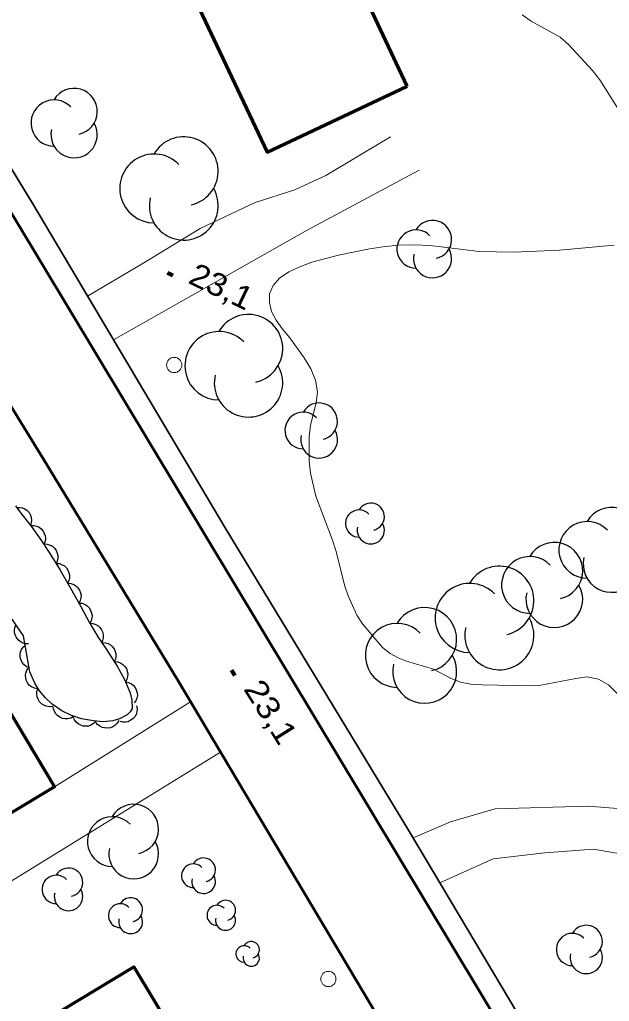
# Model space of a CAD drawing. Extents: x 355726 to 357533, y 5103782 to 5105258.
# Drawn here: x 356847.2 to 356885.8, y 5104342.7 to 5104407 of the extents above; entities that cross this region are included whole.
import ezdxf

# ---------------------------------------------------------------- set-up
doc = ezdxf.new("R2010")
doc.units = 0
doc.header["$LTSCALE"] = 0.6
doc.linetypes.add('DOT_DASHED', pattern=[7.7, 5, -1.2, 0.3, -1.2])
doc.linetypes.add('LONG_DASHED', pattern=[7.5, 6, -1.5])
for name, color, linetype, lineweight in [('19', 7, 'Continuous', 13), ('2', 7, 'LONG_DASHED', 13), ('21', 7, 'LONG_DASHED', 35), ('22', 7, 'Continuous', 13), ('3', 7, 'Continuous', 140), ('31', 7, 'Continuous', 35), ('36', 7, 'Continuous', 13), ('44', 7, 'Continuous', 25)]:
    doc.layers.add(name, color=color, linetype=linetype, lineweight=lineweight)

msp = doc.modelspace()

# ---------------------------------------------------------------- linework, layer by layer
at = {"layer": '19'}
msp.add_line((356858.39, 5104362.28), (356849.49, 5104356.72), dxfattribs=at)
for points in [[(356871.49, 5104399.32), (356867.26, 5104396.79), (356865.24, 5104395.84), (356862.63, 5104395.01), (356859.03, 5104393.3), (356855.44, 5104391.12), (356851.64, 5104388.88)], [(356853.35, 5104386), (356866.04, 5104393.19), (356873.38, 5104397.12)], [(356842.73, 5104352.67), (356844.75, 5104349.38), (356860.36, 5104358.98)], [(356872.99, 5104353.36), (356875.43, 5104354.43), (356878.37, 5104355.28), (356884.45, 5104355.44), (356889.42, 5104355.05), (356894.52, 5104354.79), (356898.74, 5104355.07), (356905.58, 5104358.94), (356907.52, 5104355.88), (356903.69, 5104353.54), (356900.29, 5104351.88), (356896.87, 5104351.24), (356893.02, 5104351.28), (356888.06, 5104352.05), (356884.81, 5104352.63), (356881.62, 5104352.38), (356878.23, 5104351.99), (356874.74, 5104350.42)]]:
    msp.add_lwpolyline(points, dxfattribs=at)
at = {"layer": '2', "linetype": 'Continuous'}
for points in [[(356880.13, 5104407.32), (356880.71, 5104406.9), (356882.62, 5104405.84), (356883.16, 5104405.37), (356884.74, 5104403.67), (356885.21, 5104403.05), (356886.45, 5104401.11)], [(356886.16, 5104392.22), (356882.58, 5104391.88), (356879.59, 5104391.76), (356877.32, 5104391.8), (356874.09, 5104392.19), (356873.04, 5104392.24), (356872, 5104392.22), (356871, 5104392.11), (356870.01, 5104391.96), (356868.09, 5104391.55), (356866.34, 5104391.09), (356865.55, 5104390.8), (356864.84, 5104390.47), (356864.22, 5104390.05), (356863.81, 5104389.57), (356863.58, 5104389.03), (356863.56, 5104388.46), (356863.7, 5104387.87), (356864.01, 5104387.29), (356864.42, 5104386.71), (356864.9, 5104386.13), (356865.85, 5104384.83), (356866.28, 5104384.11), (356866.59, 5104383.37), (356866.71, 5104382.61), (356866.63, 5104381.87), (356866.25, 5104380.42), (356866.16, 5104379.66), (356866.17, 5104378.05), (356866.25, 5104377.26), (356866.6, 5104375.76), (356867.7, 5104372.88), (356867.94, 5104372.13), (356868.49, 5104369.93), (356868.72, 5104369.23), (356869.3, 5104367.97), (356869.66, 5104367.4)], [(356869.66, 5104367.4), (356870.97, 5104365.84), (356871.48, 5104365.45), (356872, 5104365.17), (356872.56, 5104364.95), (356874.31, 5104364.42), (356875.47, 5104363.82), (356876.08, 5104363.57), (356876.77, 5104363.45), (356877.5, 5104363.4), (356880.58, 5104363.34), (356881.36, 5104363.38), (356883.64, 5104363.82), (356884.39, 5104363.92), (356885.13, 5104363.76), (356885.79, 5104363.4), (356886.36, 5104362.84)]]:
    msp.add_lwpolyline(points, dxfattribs=at)
at = {"layer": '21', "linetype": 'Continuous', "lineweight": 53}
for points in [[(356980.28, 5104172.46), (356960.82, 5104204.67), (356938.73, 5104241.3), (356928.01, 5104258.93), (356882.74, 5104334.34), (356830.71, 5104420.8), (356815.67, 5104444.05), (356810.22, 5104452.59), (356805.78, 5104459.34), (356801.61, 5104465.59), (356797.55, 5104471.22), (356793.83, 5104476.18), (356790.19, 5104480.63), (356786.17, 5104485.25), (356782.33, 5104489.23), (356778.54, 5104492.88), (356773.51, 5104497.21), (356768.46, 5104501.08), (356762.89, 5104504.82), (356757.42, 5104508.17), (356751.33, 5104511.47), (356744.92, 5104514.5), (356738.32, 5104517.34), (356732.44, 5104519.68)], [(356892.14, 5104306.34), (356879.69, 5104326.53), (356869.73, 5104343.24), (356857.58, 5104363.65), (356848.76, 5104378.19), (356840.18, 5104392.12), (356837.11, 5104397.63), (356836.13, 5104399.08), (356835.04, 5104400.08), (356833.89, 5104400.7), (356832.93, 5104401.01), (356831.67, 5104400.92), (356830.53, 5104400.69), (356829.39, 5104400.12), (356828.67, 5104399.58), (356810.89, 5104388.92)]]:
    msp.add_lwpolyline(points, dxfattribs=at)
at = {"layer": '22', "lineweight": 35}
msp.add_lwpolyline([(356837.8, 5104411.74), (356848.06, 5104394.92), (356860.66, 5104373.68), (356872.75, 5104353.76), (356884.14, 5104334.61), (356888.35, 5104327.53), (356895.97, 5104314.73), (356907.64, 5104295.49), (356919.15, 5104276.13), (356930.45, 5104257.4), (356942.26, 5104238.13), (356954.4, 5104217.86), (356959.29, 5104209.66), (356963.6, 5104202.44), (356966.95, 5104196.86), (356981.04, 5104173.45)], dxfattribs=at)
at = {"layer": '3'}
for p, q in [((356856.88, 5104390.4), (356857.24, 5104390.23)), ((356861.08, 5104364.36), (356861.29, 5104364.02))]:
    msp.add_line(p, q, dxfattribs=at)
at = {"layer": '31', "lineweight": 70}
for points in [[(356872.6, 5104402.63), (356867, 5104414.53), (356857.81, 5104410.2), (356863.41, 5104398.3), (356872.6, 5104402.63)], [(356841.88, 5104366.61), (356844.61, 5104362.3), (356845.72, 5104362.99), (356849.49, 5104356.72), (356840.85, 5104351.54), (356834.52, 5104362.18), (356841.88, 5104366.61)]]:
    msp.add_lwpolyline(points, close=True, dxfattribs=at)
msp.add_lwpolyline([(356852.36, 5104332.82), (356847.63, 5104340.66), (356854.67, 5104344.92), (356860.61, 5104335.09), (356853.57, 5104330.83)], dxfattribs=at)
at = {"layer": '36'}
for centre in [(356857.329, 5104384.36), (356867.429, 5104344.12)]:
    msp.add_circle(centre, 0.5, dxfattribs=at)
at = {"layer": '44', "linetype": 'DOT_DASHED'}
msp.add_lwpolyline([(356846.92, 5104375.13), (356847.27, 5104374.65), (356847.95, 5104373.79), (356848.59, 5104372.91), (356849.18, 5104372.01), (356849.85, 5104370.91), (356850.53, 5104369.73), (356851.21, 5104368.54), (356851.75, 5104367.51), (356852.32, 5104366.54), (356852.84, 5104365.78), (356853.58, 5104364.63), (356854.07, 5104363.74), (356854.43, 5104362.88), (356854.55, 5104362.4), (356854.57, 5104361.84), (356854.45, 5104361.63), (356854.25, 5104361.44), (356853.74, 5104361.16), (356853.3, 5104361.03), (356852.67, 5104360.98), (356852.03, 5104361.04), (356851.24, 5104361.18), (356850.6, 5104361.38), (356849.97, 5104361.7), (356849.32, 5104362.13), (356848.88, 5104362.54), (356848.5, 5104363), (356848.2, 5104363.51), (356847.87, 5104364.24), (356847.44, 5104366.61), (356847.3, 5104366.83), (356846.7, 5104367.7)], dxfattribs=at)
at = {"layer": '44'}
for points in [[(356846.98, 5104375.02), (356847.19, 5104375.03), (356847.39, 5104374.99), (356847.54, 5104374.93), (356847.68, 5104374.83), (356847.81, 5104374.69), (356847.9, 5104374.52), (356847.96, 5104374.37), (356847.98, 5104374.2), (356847.96, 5104374.01), (356847.91, 5104373.84)], [(356847.91, 5104373.84), (356848.12, 5104373.85), (356848.32, 5104373.8), (356848.47, 5104373.73), (356848.61, 5104373.62), (356848.73, 5104373.48), (356848.81, 5104373.31), (356848.87, 5104373.16), (356848.88, 5104372.98), (356848.86, 5104372.8), (356848.79, 5104372.63)], [(356848.8, 5104372.63), (356849.01, 5104372.62), (356849.2, 5104372.55), (356849.35, 5104372.48), (356849.47, 5104372.36), (356849.58, 5104372.21), (356849.66, 5104372.03), (356849.7, 5104371.87), (356849.69, 5104371.7), (356849.66, 5104371.51), (356849.58, 5104371.35)], [(356849.59, 5104371.36), (356849.8, 5104371.34), (356849.99, 5104371.27), (356850.14, 5104371.19), (356850.26, 5104371.07), (356850.36, 5104370.91), (356850.43, 5104370.73), (356850.47, 5104370.58), (356850.46, 5104370.4), (356850.42, 5104370.22), (356850.34, 5104370.06)], [(356850.34, 5104370.06), (356850.55, 5104370.04), (356850.74, 5104369.97), (356850.88, 5104369.89), (356851.01, 5104369.76), (356851.11, 5104369.61), (356851.18, 5104369.43), (356851.22, 5104369.27), (356851.21, 5104369.1), (356851.17, 5104368.92), (356851.09, 5104368.76)], [(356851.09, 5104368.76), (356851.3, 5104368.74), (356851.49, 5104368.66), (356851.63, 5104368.57), (356851.75, 5104368.44), (356851.85, 5104368.29), (356851.91, 5104368.1), (356851.94, 5104367.94), (356851.92, 5104367.77), (356851.88, 5104367.59), (356851.79, 5104367.43)], [(356847.77, 5104366.09), (356847.56, 5104366.09), (356847.37, 5104366.16), (356847.22, 5104366.23), (356847.09, 5104366.35), (356846.98, 5104366.5), (356846.91, 5104366.67), (356846.86, 5104366.83), (356846.86, 5104367), (356846.9, 5104367.19), (356846.97, 5104367.35)], [(356851.79, 5104367.43), (356852, 5104367.42), (356852.19, 5104367.35), (356852.34, 5104367.27), (356852.46, 5104367.15), (356852.57, 5104367), (356852.64, 5104366.82), (356852.68, 5104366.66), (356852.67, 5104366.48), (356852.63, 5104366.3), (356852.55, 5104366.14)], [(356847.82, 5104364.52), (356847.63, 5104364.61), (356847.47, 5104364.74), (356847.36, 5104364.86), (356847.29, 5104365.02), (356847.24, 5104365.2), (356847.24, 5104365.39), (356847.25, 5104365.56), (356847.32, 5104365.72), (356847.42, 5104365.87), (356847.55, 5104366)], [(356852.59, 5104366.17), (356852.8, 5104366.16), (356852.99, 5104366.1), (356853.14, 5104366.02), (356853.27, 5104365.91), (356853.39, 5104365.76), (356853.46, 5104365.58), (356853.51, 5104365.43), (356853.51, 5104365.25), (356853.47, 5104365.07), (356853.4, 5104364.9)], [(356848.37, 5104363.14), (356848.16, 5104363.17), (356847.98, 5104363.26), (356847.85, 5104363.36), (356847.73, 5104363.49), (356847.64, 5104363.65), (356847.6, 5104363.84), (356847.57, 5104364), (356847.6, 5104364.17), (356847.66, 5104364.35), (356847.75, 5104364.5)], [(356853.42, 5104364.92), (356853.63, 5104364.9), (356853.82, 5104364.82), (356853.96, 5104364.74), (356854.08, 5104364.61), (356854.19, 5104364.46), (356854.25, 5104364.28), (356854.29, 5104364.12), (356854.27, 5104363.94), (356854.23, 5104363.76), (356854.15, 5104363.6)], [(356849.34, 5104361.98), (356849.13, 5104361.96), (356848.93, 5104362), (356848.78, 5104362.06), (356848.63, 5104362.16), (356848.5, 5104362.29), (356848.41, 5104362.46), (356848.34, 5104362.61), (356848.32, 5104362.78), (356848.33, 5104362.97), (356848.38, 5104363.14)], [(356854.13, 5104363.59), (356854.34, 5104363.55), (356854.52, 5104363.46), (356854.65, 5104363.36), (356854.76, 5104363.22), (356854.84, 5104363.06), (356854.89, 5104362.87), (356854.91, 5104362.71), (356854.87, 5104362.53), (356854.81, 5104362.36), (356854.71, 5104362.21)], [(356850.72, 5104361.32), (356850.54, 5104361.22), (356850.34, 5104361.18), (356850.17, 5104361.16), (356850, 5104361.2), (356849.83, 5104361.27), (356849.68, 5104361.38), (356849.56, 5104361.49), (356849.47, 5104361.65), (356849.41, 5104361.82), (356849.38, 5104362)], [(356854.86, 5104362.02), (356854.9, 5104361.82), (356854.87, 5104361.62), (356854.83, 5104361.46), (356854.74, 5104361.31), (356854.61, 5104361.17), (356854.45, 5104361.06), (356854.31, 5104360.98), (356854.14, 5104360.95), (356853.95, 5104360.95), (356853.78, 5104360.99)], [(356852.19, 5104361.01), (356852.04, 5104360.86), (356851.87, 5104360.76), (356851.71, 5104360.7), (356851.54, 5104360.69), (356851.35, 5104360.7), (356851.17, 5104360.77), (356851.03, 5104360.84), (356850.9, 5104360.96), (356850.79, 5104361.11), (356850.71, 5104361.27)], [(356853.69, 5104361.06), (356853.58, 5104360.88), (356853.44, 5104360.74), (356853.3, 5104360.64), (356853.14, 5104360.58), (356852.95, 5104360.55), (356852.76, 5104360.57), (356852.6, 5104360.6), (356852.45, 5104360.69), (356852.3, 5104360.8), (356852.19, 5104360.94)]]:
    msp.add_lwpolyline(points, dxfattribs=at)
for centre, radius, start, end in [((356850.764, 5104400.974), 1.519, 282.26917, 149.72626), ((356849.458, 5104400.214), 1.519, 44.11537, 269.80396), ((356850.764, 5104399.455), 1.519, 166.93686, 29.62122), ((356857.952, 5104397.059), 2.256, 282.26917, 149.72626), ((356856.012, 5104395.931), 2.256, 44.11537, 269.80396), ((356857.952, 5104394.803), 2.256, 166.93686, 29.62122), ((356874.254, 5104392.586), 1.254, 282.26917, 149.72626), ((356873.175, 5104391.958), 1.254, 44.11537, 269.80396), ((356874.254, 5104391.331), 1.254, 166.93686, 29.62122), ((356862.196, 5104385.432), 2.241, 282.26917, 149.72626), ((356860.269, 5104384.311), 2.241, 44.11537, 269.80396), ((356862.196, 5104383.19), 2.241, 166.93686, 29.62122), ((356866.823, 5104380.669), 1.204, 282.26917, 149.72626), ((356865.787, 5104380.067), 1.204, 44.11537, 269.80396), ((356866.823, 5104379.465), 1.204, 166.93686, 29.62122), ((356870.212, 5104374.416), 0.891, 282.26917, 149.72626), ((356869.446, 5104373.97), 0.891, 44.11537, 269.80396), ((356885.984, 5104373.169), 1.854, 282.26917, 149.72626), ((356884.39, 5104372.242), 1.854, 44.11537, 269.80396), ((356870.212, 5104373.525), 0.891, 166.93686, 29.62122), ((356882.237, 5104370.872), 1.86, 282.26917, 149.72626), ((356885.984, 5104371.315), 1.854, 166.93686, 29.62122), ((356880.637, 5104369.942), 1.86, 44.11537, 269.80396), ((356878.635, 5104368.913), 2.264, 282.26917, 149.72626), ((356876.689, 5104367.781), 2.264, 44.11537, 269.80396), ((356882.237, 5104369.012), 1.86, 166.93686, 29.62122), ((356873.744, 5104366.374), 2.094, 282.26917, 149.72626), ((356878.635, 5104366.65), 2.264, 166.93686, 29.62122), ((356871.944, 5104365.327), 2.094, 44.11537, 269.80396), ((356873.744, 5104364.281), 2.094, 166.93686, 29.62122), ((356854.67, 5104353.941), 1.628, 282.26917, 149.72626), ((356853.27, 5104353.127), 1.628, 44.11537, 269.80396), ((356854.67, 5104352.313), 1.628, 166.93686, 29.62122), ((356858.586, 5104350.888), 0.776, 44.11537, 269.80396), ((356859.254, 5104351.276), 0.776, 282.26917, 149.72626), ((356849.598, 5104349.991), 0.932, 44.11537, 269.80396), ((356850.399, 5104350.457), 0.932, 282.26917, 149.72626), ((356859.254, 5104350.499), 0.776, 166.93686, 29.62122), ((356850.399, 5104349.525), 0.932, 166.93686, 29.62122), ((356853.794, 5104348.268), 0.783, 44.11537, 269.80396), ((356854.467, 5104348.66), 0.783, 282.26917, 149.72626), ((356860.13, 5104348.295), 0.655, 44.11537, 269.80396), ((356860.694, 5104348.622), 0.655, 282.26917, 149.72626), ((356854.467, 5104347.876), 0.783, 166.93686, 29.62122), ((356860.694, 5104347.967), 0.655, 166.93686, 29.62122), ((356884.331, 5104346.582), 1.056, 282.26917, 149.72626), ((356883.423, 5104346.054), 1.056, 44.11537, 269.80396), ((356862.375, 5104346.032), 0.539, 282.26917, 149.72626), ((356861.911, 5104345.762), 0.539, 44.11537, 269.80396), ((356862.375, 5104345.493), 0.539, 166.93686, 29.62122), ((356884.331, 5104345.526), 1.056, 166.93686, 29.62122)]:
    msp.add_arc(centre, radius, start, end, dxfattribs=at)

# ---------------------------------------------------------------- texts
at = {"layer": '3'}
for rotation, width, p in [(334.423, 1.1, (356858.16, 5104389.76)), (302.157, 1.15, (356861.83, 5104363.13))]:
    msp.add_text('23,1   ', height=1.5, rotation=rotation, dxfattribs=dict(at, width=width)).set_placement(p)

doc.saveas('drawing.dxf')
